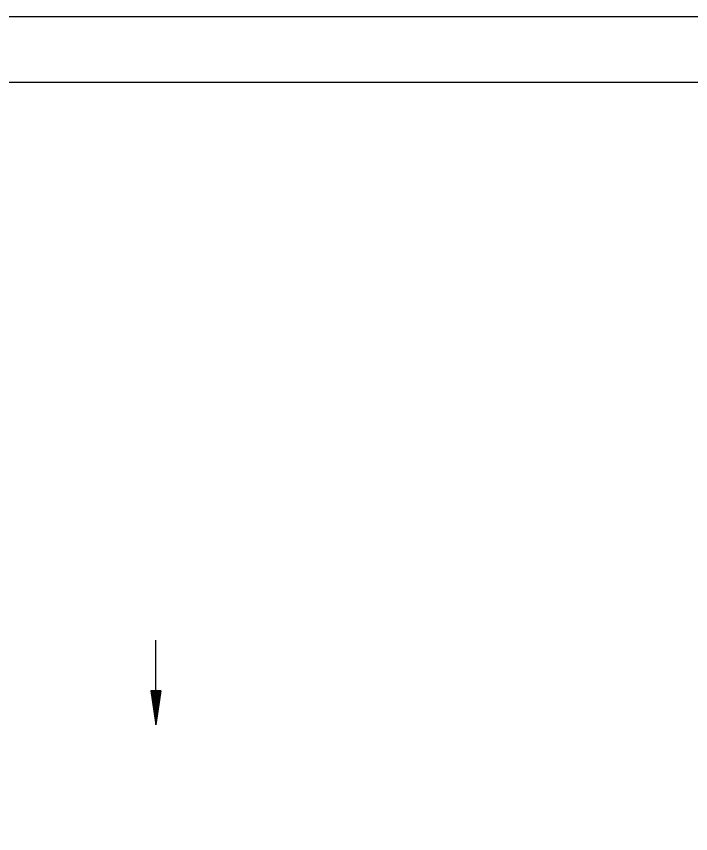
# Model space of a CAD drawing. Extents: x 1486524 to 1499135, y 326561 to 337924.
# Drawn here: x 1489014.79 to 1489054.67, y 328464.21 to 328512.55 of the extents above; entities that cross this region are included whole.
import ezdxf

# ---------------------------------------------------------------- set-up
doc = ezdxf.new("R2010")
doc.units = 0
for name, color, linetype in [('E_Property Line', 7, 'Continuous'), ('E_Proposed ROW Fig Annot', 7, 'Continuous'), ('E_Quarter Calls', 7, 'Continuous'), ('R_Water Annot', 7, 'Continuous'), ('T_Notes', 7, 'Continuous')]:
    doc.layers.add(name, color=color, linetype=linetype)

msp = doc.modelspace()

# ---------------------------------------------------------------- linework, layer by layer
at = {"layer": 'E_Property Line'}
msp.add_line((1488824.885, 328508.651), (1489141.065, 328508.651), dxfattribs=at)
at = {"layer": 'E_Proposed ROW Fig Annot'}
for p, q in [((1489022.738, 328472.648), (1489023.038, 328470.648)), ((1489023.338, 328472.648), (1489022.738, 328472.648)), ((1489022.738, 328472.648), (1489023.038, 328470.648)), ((1489023.338, 328472.648), (1489022.738, 328472.648)), ((1489022.788, 328472.648), (1489023.038, 328470.982)), ((1489022.788, 328472.648), (1489023.038, 328470.982)), ((1489022.839, 328472.648), (1489023.038, 328471.326)), ((1489022.839, 328472.648), (1489023.038, 328471.326)), ((1489022.889, 328472.648), (1489023.038, 328471.659)), ((1489022.889, 328472.648), (1489023.038, 328471.659)), ((1489022.94, 328472.648), (1489023.038, 328471.998)), ((1489022.94, 328472.648), (1489023.038, 328471.998)), ((1489022.991, 328472.648), (1489023.038, 328472.332)), ((1489022.991, 328472.648), (1489023.038, 328472.332)), ((1489023.338, 328472.648), (1489023.038, 328470.648)), ((1489023.135, 328472.648), (1489023.038, 328471.998)), ((1489023.237, 328472.648), (1489023.038, 328471.326)), ((1489023.288, 328472.648), (1489023.038, 328470.982)), ((1489023.187, 328472.648), (1489023.038, 328471.659)), ((1489023.085, 328472.648), (1489023.038, 328472.332)), ((1489023.338, 328472.648), (1489023.038, 328470.648)), ((1489023.135, 328472.648), (1489023.038, 328471.998)), ((1489023.237, 328472.648), (1489023.038, 328471.326)), ((1489023.288, 328472.648), (1489023.038, 328470.982)), ((1489023.187, 328472.648), (1489023.038, 328471.659)), ((1489023.085, 328472.648), (1489023.038, 328472.332))]:
    msp.add_line(p, q, dxfattribs=at)
at = {"layer": 'E_Quarter Calls'}
msp.add_line((1488812.485, 328512.546), (1489145.818, 328512.546), dxfattribs=at)
for points in [[(1488812.478, 328512.546), (1489145.818, 328512.546), (1489145.818, 328299.208), (1488812.478, 328299.208)], [(1489058.805, 328508.651), (1489058.805, 328498.771), (1489094.538, 328498.771), (1489094.538, 328495.851), (1489117.737, 328495.851), (1489117.737, 328471.518), (1489141.065, 328471.518), (1489141.065, 328303.191), (1488824.885, 328303.191), (1488824.885, 328508.651)]]:
    msp.add_lwpolyline(points, close=True, dxfattribs=at)
at = {"layer": 'R_Water Annot'}
msp.add_line((1489023.038, 328470.648), (1489023.038, 328475.648), dxfattribs=at)
at = {"layer": 'T_Notes'}
for p, q in [((1489023.038, 328470.648), (1489023.038, 328475.648)), ((1489022.738, 328472.648), (1489023.038, 328470.648)), ((1489023.338, 328472.648), (1489022.738, 328472.648)), ((1489022.738, 328472.648), (1489023.038, 328470.648)), ((1489023.338, 328472.648), (1489022.738, 328472.648)), ((1489022.788, 328472.648), (1489023.038, 328470.982)), ((1489022.788, 328472.648), (1489023.038, 328470.982)), ((1489022.839, 328472.648), (1489023.038, 328471.326)), ((1489022.839, 328472.648), (1489023.038, 328471.326)), ((1489022.889, 328472.648), (1489023.038, 328471.659)), ((1489022.889, 328472.648), (1489023.038, 328471.659)), ((1489022.94, 328472.648), (1489023.038, 328471.998)), ((1489022.94, 328472.648), (1489023.038, 328471.998)), ((1489022.991, 328472.648), (1489023.038, 328472.332)), ((1489022.991, 328472.648), (1489023.038, 328472.332)), ((1489023.338, 328472.648), (1489023.038, 328470.648)), ((1489023.135, 328472.648), (1489023.038, 328471.998)), ((1489023.237, 328472.648), (1489023.038, 328471.326)), ((1489023.288, 328472.648), (1489023.038, 328470.982)), ((1489023.187, 328472.648), (1489023.038, 328471.659)), ((1489023.085, 328472.648), (1489023.038, 328472.332)), ((1489023.338, 328472.648), (1489023.038, 328470.648)), ((1489023.135, 328472.648), (1489023.038, 328471.998)), ((1489023.237, 328472.648), (1489023.038, 328471.326)), ((1489023.288, 328472.648), (1489023.038, 328470.982)), ((1489023.187, 328472.648), (1489023.038, 328471.659)), ((1489023.085, 328472.648), (1489023.038, 328472.332))]:
    msp.add_line(p, q, dxfattribs=at)

doc.saveas('drawing.dxf')
